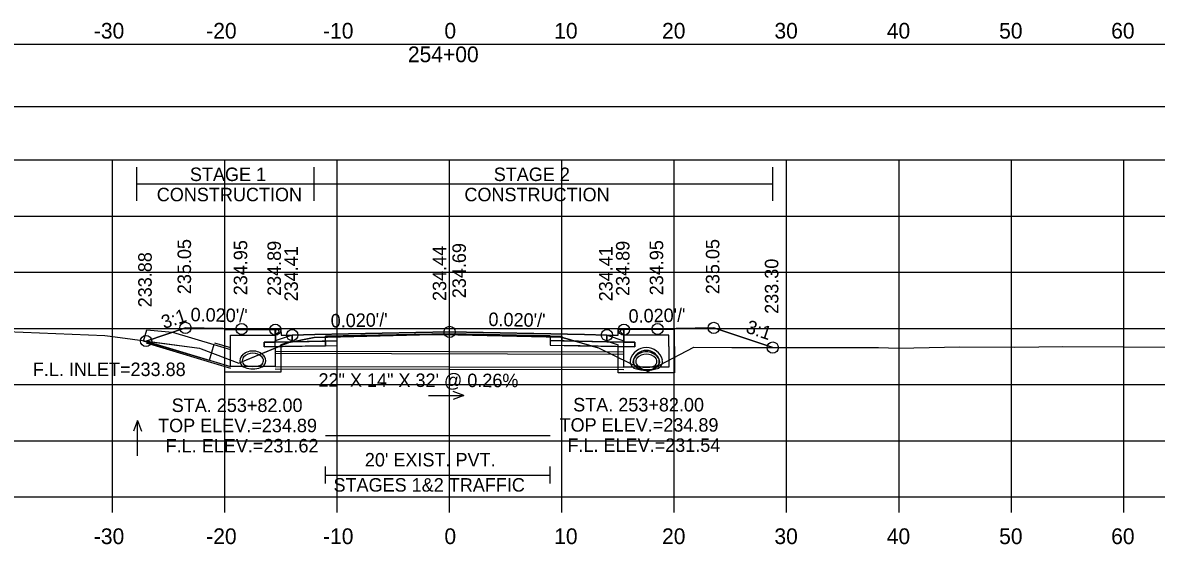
# Model space of a CAD drawing. Extents: x 1369627 to 1374022, y 380035 to 398173.
# Drawn here: x 1372060.5 to 1372161.4, y 391882.1 to 391928.6 of the extents above; entities that cross this region are included whole.
import ezdxf

# ---------------------------------------------------------------- set-up
doc = ezdxf.new("R2010")
doc.units = 0
for name, color, linetype in [('Default', 7, 'Continuous'), ('R_Alt Surface', 7, 'Continuous'), ('R_Axis', 7, 'Continuous'), ('R_Axis Annot', 7, 'Continuous'), ('R_Border Notes', 7, 'Continuous'), ('R_Drive', 7, 'Continuous'), ('R_Exist Surface', 7, 'Continuous'), ('R_Fin Surface', 7, 'Continuous'), ('R_Grid', 7, 'Continuous'), ('R_MOT', 7, 'Continuous'), ('R_No Plot', 7, 'Continuous'), ('R_Water', 7, 'Continuous'), ('R_Water Annot', 7, 'Continuous'), ('R_Xsect Elev', 7, 'Continuous'), ('R_Xsect Slope', 7, 'Continuous'), ('T_Vehicle Path Rt', 7, 'Continuous')]:
    doc.layers.add(name, color=color, linetype=linetype)

msp = doc.modelspace()

# ---------------------------------------------------------------- linework, layer by layer
at = {"layer": 'Default'}
for p, q in [((1372087.49, 391887.55), (1372087.49, 391889.05)), ((1372107.49, 391887.55), (1372107.49, 391889.05)), ((1372087.49, 391888.3), (1372107.49, 391888.3))]:
    msp.add_line(p, q, dxfattribs=at)
for points in [[(1371948.53, 391921.12), (1372248.53, 391921.12), (1372248.53, 391926.64), (1371948.53, 391926.64)], [(1372083.02, 391901.24), (1372083.52, 391901.24), (1372083.53, 391900.74), (1372084.53, 391900.76), (1372084.53, 391900.17), (1372083.03, 391900.14)], [(1372113.53, 391900.74), (1372113.54, 391901.24), (1372114.04, 391901.24), (1372114.03, 391900.14), (1372112.53, 391900.17), (1372112.53, 391900.76)]]:
    msp.add_lwpolyline(points, close=True, dxfattribs=at)
at = {"layer": 'R_Alt Surface'}
msp.add_lwpolyline([(1372083.03, 391901.24), (1372083.03, 391900.14), (1372084.53, 391900.17), (1372087.49, 391900.23), (1372087.49, 391900.65), (1372098.53, 391900.87), (1372107.49, 391900.69), (1372107.49, 391900.27), (1372112.53, 391900.17), (1372114.03, 391900.14), (1372114.03, 391901.24)], dxfattribs=at)
for points in [[(1372082.03, 391900.12), (1372083.03, 391900.14), (1372084.53, 391900.17), (1372087.49, 391900.23), (1372087.49, 391899.81), (1372082.03, 391899.7)], [(1372115.03, 391900.12), (1372114.03, 391900.14), (1372112.53, 391900.17), (1372107.49, 391900.27), (1372107.49, 391899.86), (1372115.03, 391899.7)]]:
    msp.add_lwpolyline(points, close=True, dxfattribs=at)
at = {"layer": 'R_Axis'}
for p, q in [((1371948.53, 391886.35), (1372248.53, 391886.35)), ((1372068.53, 391884.95), (1372068.53, 391886.35)), ((1372078.53, 391884.95), (1372078.53, 391886.35)), ((1372088.53, 391884.95), (1372088.53, 391886.35)), ((1372098.53, 391884.95), (1372098.53, 391886.35)), ((1372108.53, 391884.95), (1372108.53, 391886.35)), ((1372118.53, 391884.95), (1372118.53, 391886.35)), ((1372128.53, 391884.95), (1372128.53, 391886.35)), ((1372138.53, 391884.95), (1372138.53, 391886.35)), ((1372148.53, 391884.95), (1372148.53, 391886.35)), ((1372158.53, 391884.95), (1372158.53, 391886.35))]:
    msp.add_line(p, q, dxfattribs=at)
at = {"layer": 'R_Drive'}
msp.add_line((1372071.52, 391900.23), (1372079.02, 391897.97), dxfattribs=at)
for centre, radius, start, end in [((1372080.51, 391898.48), 0.646, 136.3515, 253.9529), ((1372080.51, 391898.48), 0.646, 136.3515, 253.9529), ((1372081.02, 391897.99), 1.35, 43.6485, 136.3515), ((1372081.02, 391897.99), 1.35, 43.6485, 136.3515), ((1372081.02, 391897.99), 1.15, 43.6485, 136.3515), ((1372081.02, 391897.99), 1.15, 43.6485, 136.3515), ((1372081.53, 391898.48), 0.646, 286.0471, 43.6485), ((1372081.53, 391898.48), 0.646, 286.0471, 43.6485), ((1372116.04, 391898.16), 1.48, 15.5772, 164.4228), ((1372116.04, 391898.16), 1.23, 15.5772, 164.4228), ((1372116.04, 391897.91), 1.35, 43.6485, 136.3515), ((1372116.04, 391897.91), 1.15, 43.6485, 136.3515), ((1372080.51, 391898.48), 0.438, 136.3515, 253.9529), ((1372080.51, 391898.48), 0.438, 136.3515, 253.9529), ((1372081.02, 391900.26), 2.29, 253.9529, 286.0471), ((1372081.02, 391900.26), 2.29, 253.9529, 286.0471), ((1372081.53, 391898.48), 0.438, 286.0471, 43.6485), ((1372081.53, 391898.48), 0.438, 286.0471, 43.6485), ((1372115.23, 391898.39), 0.635, 164.4228, 254.3087), ((1372115.23, 391898.39), 0.385, 164.4228, 254.3087), ((1372115.53, 391898.4), 0.646, 136.3515, 253.9529), ((1372115.53, 391898.4), 0.438, 136.3515, 253.9529), ((1372116.04, 391901.28), 3.39, 254.3087, 285.6913), ((1372116.04, 391900.18), 2.29, 253.9529, 286.0471), ((1372116.55, 391898.4), 0.438, 286.0471, 43.6485), ((1372116.55, 391898.4), 0.646, 286.0471, 43.6485), ((1372116.85, 391898.39), 0.385, 285.6913, 15.5772), ((1372116.85, 391898.39), 0.635, 285.6913, 15.5772), ((1372081.02, 391900.26), 2.5, 253.9529, 286.0471), ((1372081.02, 391900.26), 2.5, 253.9529, 286.0471), ((1372116.04, 391901.28), 3.64, 254.3087, 285.6913), ((1372116.04, 391900.18), 2.5, 253.9529, 286.0471)]:
    msp.add_arc(centre, radius, start, end, dxfattribs=at)
at = {"layer": 'R_Exist Surface'}
msp.add_lwpolyline([(1372050.38, 391901.42), (1372067.85, 391900.71), (1372068.33, 391900.66), (1372076.26, 391899.59), (1372076.43, 391899.52), (1372079.77, 391898.27), (1372080.11, 391898.4), (1372084.21, 391900.1), (1372085.89, 391900.42), (1372086.49, 391900.53), (1372097.03, 391900.8), (1372097.49, 391900.81), (1372097.95, 391900.8), (1372108.43, 391900.58), (1372108.98, 391900.43), (1372111.79, 391899.62), (1372114.58, 391898.26), (1372116.16, 391897.51), (1372117.22, 391898.08), (1372120.28, 391899.67), (1372123.66, 391899.65), (1372130.88, 391899.65), (1372136.7, 391899.65), (1372138.47, 391899.59), (1372143.95, 391899.7), (1372148.84, 391899.68), (1372153.1, 391899.75), (1372169.3, 391899.64)], dxfattribs=at)
at = {"layer": 'R_Fin Surface'}
msp.add_lwpolyline([(1372071.52, 391900.23), (1372075.02, 391901.4), (1372080.02, 391901.3), (1372083.02, 391901.24), (1372083.52, 391901.24), (1372083.53, 391900.74), (1372084.53, 391900.76), (1372086.53, 391900.8), (1372098.53, 391901.04), (1372110.53, 391900.8), (1372112.53, 391900.76), (1372113.53, 391900.74), (1372113.54, 391901.24), (1372114.04, 391901.24), (1372117.04, 391901.3), (1372122.04, 391901.4), (1372127.29, 391899.65)], dxfattribs=at)
at = {"layer": 'R_Grid'}
for p, q in [((1371948.53, 391916.35), (1372248.53, 391916.35)), ((1372068.53, 391886.35), (1372068.53, 391916.35)), ((1372078.53, 391886.35), (1372078.53, 391916.35)), ((1372088.53, 391886.35), (1372088.53, 391916.35)), ((1372098.53, 391886.35), (1372098.53, 391916.35)), ((1372108.53, 391886.35), (1372108.53, 391916.35)), ((1372118.53, 391886.35), (1372118.53, 391916.35)), ((1372128.53, 391886.35), (1372128.53, 391916.35)), ((1372138.53, 391886.35), (1372138.53, 391916.35)), ((1372148.53, 391886.35), (1372148.53, 391916.35)), ((1372158.53, 391886.35), (1372158.53, 391916.35)), ((1371948.53, 391911.35), (1372248.53, 391911.35)), ((1371948.53, 391906.35), (1372248.53, 391906.35)), ((1371948.53, 391901.35), (1372248.53, 391901.35)), ((1371948.53, 391896.35), (1372248.53, 391896.35)), ((1371948.53, 391891.35), (1372248.53, 391891.35)), ((1371948.53, 391886.35), (1372248.53, 391886.35))]:
    msp.add_line(p, q, dxfattribs=at)
at = {"layer": 'R_MOT'}
for p, q in [((1372070.7, 391912.71), (1372070.7, 391915.71)), ((1372086.49, 391912.71), (1372086.49, 391915.71)), ((1372127.29, 391912.71), (1372127.29, 391915.71)), ((1372070.7, 391914.21), (1372127.29, 391914.21))]:
    msp.add_line(p, q, dxfattribs=at)
at = {"layer": 'R_No Plot'}
for p, q in [((1372071.52, 391900.06), (1372079.02, 391897.8)), ((1372077.6, 391900.06), (1372079.02, 391899.64)), ((1372083.02, 391899.34), (1372114.04, 391899.26)), ((1372083.02, 391897.76), (1372114.04, 391897.68))]:
    msp.add_line(p, q, dxfattribs=at)
for points in [[(1372083.02, 391901.24), (1372083.03, 391900.14), (1372084.53, 391900.17), (1372088.53, 391900.25), (1372088.53, 391900.67), (1372098.53, 391900.87), (1372108.53, 391900.67), (1372108.53, 391900.25), (1372112.53, 391900.17), (1372114.03, 391900.14), (1372114.04, 391901.24)], [(1372087.49, 391891.81), (1372107.49, 391891.81)]]:
    msp.add_lwpolyline(points, dxfattribs=at)
for points in [[(1372098.53, 391901.04), (1372086.53, 391900.8), (1372084.53, 391900.76), (1372084.53, 391900.17), (1372088.53, 391900.25), (1372088.53, 391900.67), (1372098.53, 391900.87), (1372108.53, 391900.67), (1372108.53, 391900.25), (1372112.53, 391900.17), (1372112.53, 391900.76), (1372110.53, 391900.8)], [(1372088.53, 391900.25), (1372084.53, 391900.17), (1372083.03, 391900.14), (1372082.03, 391900.12), (1372082.03, 391899.7), (1372088.53, 391899.83)], [(1372108.53, 391900.25), (1372112.53, 391900.17), (1372114.03, 391900.14), (1372115.03, 391900.12), (1372115.03, 391899.7), (1372108.53, 391899.83)]]:
    msp.add_lwpolyline(points, close=True, dxfattribs=at)
for centre in [(1372075.02, 391901.4), (1372080.02, 391901.3), (1372083.02, 391901.24), (1372084.53, 391900.76), (1372098.53, 391901.04), (1372112.53, 391900.76), (1372114.04, 391901.24), (1372117.04, 391901.3), (1372122.04, 391901.4), (1372071.52, 391900.23), (1372127.29, 391899.65)]:
    msp.add_circle(centre, 0.5, dxfattribs=at)
at = {"layer": 'R_Water'}
for p, q in [((1372078.52, 391901.24), (1372083.27, 391901.24)), ((1372078.52, 391899.74), (1372078.52, 391901.24)), ((1372083.35, 391901.07), (1372083.02, 391900.74)), ((1372083.35, 391901.07), (1372083.27, 391901.24)), ((1372113.71, 391901.07), (1372113.79, 391901.24)), ((1372113.71, 391901.07), (1372114.04, 391900.74)), ((1372118.54, 391901.24), (1372113.79, 391901.24)), ((1372118.54, 391899.74), (1372118.54, 391901.24)), ((1372071.52, 391900.23), (1372079.02, 391897.97)), ((1372077.55, 391899.91), (1372079.02, 391899.47)), ((1372079.02, 391899.74), (1372079.02, 391900.74)), ((1372079.02, 391900.74), (1372083.02, 391900.74)), ((1372084.52, 391900.76), (1372083.02, 391900.24)), ((1372083.02, 391899.74), (1372083.02, 391900.24)), ((1372084.52, 391900.23), (1372083.52, 391899.88)), ((1372112.54, 391900.76), (1372114.04, 391900.24)), ((1372112.54, 391900.23), (1372113.54, 391899.88)), ((1372118.04, 391900.74), (1372114.04, 391900.74)), ((1372114.04, 391899.74), (1372114.04, 391900.24)), ((1372118.04, 391899.74), (1372118.04, 391900.74)), ((1372083.02, 391899.14), (1372114.04, 391899.06)), ((1372083.52, 391899.74), (1372083.52, 391899.88)), ((1372113.54, 391899.74), (1372113.54, 391899.88)), ((1372083.02, 391897.97), (1372114.04, 391897.89))]:
    msp.add_line(p, q, dxfattribs=at)
msp.add_lwpolyline([(1372077.55, 391899.91), (1372077.12, 391898.48), (1372071.3, 391900.23), (1372071.6, 391901.23), (1372073.88, 391901.02)], close=True, dxfattribs=at)
for points in [[(1372084.52, 391900.23), (1372084.52, 391900.76)], [(1372112.54, 391900.23), (1372112.54, 391900.76)], [(1372083.52, 391899.74), (1372083.52, 391897.47), (1372081.02, 391897.47), (1372078.52, 391897.47), (1372078.52, 391899.74)], [(1372083.02, 391899.74), (1372083.02, 391897.97), (1372081.02, 391897.97), (1372079.02, 391897.97), (1372079.02, 391899.74)], [(1372118.54, 391899.74), (1372118.54, 391897.39), (1372116.04, 391897.39), (1372113.54, 391897.39), (1372113.54, 391899.74)], [(1372118.04, 391899.74), (1372118.04, 391897.89), (1372116.04, 391897.89), (1372114.04, 391897.89), (1372114.04, 391899.74)]]:
    msp.add_lwpolyline(points, dxfattribs=at)
at = {"layer": 'R_Water Annot'}
for p, q in [((1372096.66, 391895.37), (1372099.8, 391895.37)), ((1372099.8, 391895.37), (1372098.84, 391895.72)), ((1372099.8, 391895.37), (1372098.84, 391895.02)), ((1372070.76, 391893.15), (1372070.41, 391892.19)), ((1372070.76, 391890.01), (1372070.76, 391893.15)), ((1372070.76, 391893.15), (1372071.11, 391892.19))]:
    msp.add_line(p, q, dxfattribs=at)
at = {"layer": 'R_Xsect Elev'}
msp.add_line((1372098.53, 391900.79), (1372098.53, 391910.79), dxfattribs=at)
at = {"layer": 'T_Vehicle Path Rt'}
for p, q in [((1372083.03, 391900.14), (1372083.02, 391901.24)), ((1372114.04, 391901.24), (1372114.03, 391900.14)), ((1372087.49, 391900.23), (1372084.59, 391900.17)), ((1372084.59, 391900.17), (1372087.49, 391900.23)), ((1372087.49, 391900.23), (1372087.49, 391900.56)), ((1372087.49, 391899.81), (1372087.49, 391900.23)), ((1372107.49, 391900.6), (1372107.49, 391900.69)), ((1372107.49, 391900.6), (1372107.49, 391900.27)), ((1372109.68, 391900.23), (1372107.49, 391900.27)), ((1372107.49, 391900.27), (1372109.68, 391900.23)), ((1372111.23, 391899.78), (1372109.68, 391900.23)), ((1372083.32, 391899.73), (1372082.03, 391899.7)), ((1372083.32, 391899.73), (1372087.49, 391899.81)), ((1372111.23, 391899.78), (1372111.79, 391899.62))]:
    msp.add_line(p, q, dxfattribs=at)
for points in [[(1372083.02, 391901.24), (1372080.02, 391901.3), (1372075.02, 391901.4), (1372071.52, 391900.23)], [(1372127.29, 391899.65), (1372122.04, 391901.4), (1372117.04, 391901.3), (1372114.04, 391901.24)], [(1372071.52, 391900.23), (1372076.26, 391899.59), (1372076.43, 391899.52), (1372079.77, 391898.27), (1372080.11, 391898.4), (1372082.9, 391899.56), (1372083.32, 391899.73)], [(1372082.03, 391899.7), (1372082.03, 391900.12), (1372083.03, 391900.14)], [(1372084.59, 391900.17), (1372084.53, 391900.16), (1372084.21, 391900.1), (1372083.32, 391899.73)], [(1372087.49, 391900.56), (1372086.49, 391900.53), (1372085.89, 391900.42), (1372084.59, 391900.17)], [(1372107.49, 391900.69), (1372098.53, 391900.87), (1372087.49, 391900.65), (1372087.49, 391900.56)], [(1372087.49, 391900.56), (1372097.03, 391900.8), (1372097.49, 391900.81), (1372097.95, 391900.8), (1372107.49, 391900.6)], [(1372109.68, 391900.23), (1372108.98, 391900.43), (1372108.43, 391900.58), (1372107.49, 391900.6)], [(1372107.49, 391900.27), (1372107.49, 391899.86), (1372111.23, 391899.78)], [(1372114.03, 391900.14), (1372115.03, 391900.12), (1372115.03, 391899.7), (1372111.23, 391899.78)], [(1372111.79, 391899.62), (1372114.58, 391898.26), (1372116.16, 391897.51), (1372117.22, 391898.08), (1372120.28, 391899.67), (1372123.66, 391899.65), (1372127.29, 391899.65)]]:
    msp.add_lwpolyline(points, dxfattribs=at)

# ---------------------------------------------------------------- texts
at = {"layer": 'R_Axis Annot'}
for s, height, p in [('-30', 1.4, (1372066.87, 391927.15)), ('-20', 1.4, (1372076.87, 391927.15)), ('-10', 1.4, (1372087.27, 391927.15)), ('0', 1.4, (1372098.07, 391927.15)), ('10', 1.4, (1372107.84, 391927.15)), ('20', 1.4, (1372117.44, 391927.15)), ('30', 1.4, (1372127.44, 391927.15)), ('40', 1.4, (1372137.44, 391927.15)), ('50', 1.4, (1372147.44, 391927.15)), ('60', 1.4, (1372157.41, 391927.15)), ('254+00', 1.4, (1372094.82, 391925.05)), ("20' EXIST. PVT.", 1.2, (1372090.99, 391889.06)), ('STAGES 1&2 TRAFFIC', 1.2, (1372088.2, 391886.82)), ('-30', 1.4, (1372066.87, 391882.15)), ('-20', 1.4, (1372076.87, 391882.15)), ('-10', 1.4, (1372087.27, 391882.15)), ('0', 1.4, (1372098.07, 391882.15)), ('10', 1.4, (1372107.84, 391882.15)), ('20', 1.4, (1372117.44, 391882.15)), ('30', 1.4, (1372127.44, 391882.15)), ('40', 1.4, (1372137.44, 391882.15)), ('50', 1.4, (1372147.44, 391882.15)), ('60', 1.4, (1372157.41, 391882.15))]:
    msp.add_text(s, height=height, dxfattribs=at).set_placement(p)
at = {"layer": 'R_Border Notes'}
msp.add_text('F.L. INLET=233.88', height=1.2, dxfattribs=at).set_placement((1372061.44, 391897.11))
at = {"layer": 'R_MOT'}
for s, p in [('STAGE 1', (1372075.42, 391914.47)), ('STAGE 2', (1372102.46, 391914.47)), ('CONSTRUCTION', (1372072.47, 391912.67)), ('CONSTRUCTION', (1372099.85, 391912.67))]:
    msp.add_text(s, height=1.2, dxfattribs=at).set_placement(p)
at = {"layer": 'R_Water Annot'}
msp.add_text('22" X 14" X 32\' @ 0.26%', height=1.2, rotation=359.851, dxfattribs=at).set_placement((1372086.86, 391896.16))
for s, p in [('STA. 253+82.00', (1372073.8, 391893.91)), ('STA. 253+82.00', (1372109.53, 391893.96)), ('TOP ELEV.=234.89', (1372072.59, 391892.11)), ('TOP ELEV.=234.89', (1372108.32, 391892.16)), ('F.L. ELEV.=231.62', (1372073.26, 391890.31)), ('F.L. ELEV.=231.54', (1372109.02, 391890.36))]:
    msp.add_text(s, height=1.2, dxfattribs=at).set_placement(p)
at = {"layer": 'R_Xsect Elev'}
for s, p in [('235.05', (1372075.52, 391904.4)), ('234.95', (1372080.52, 391904.3)), ('234.89', (1372083.52, 391904.24)), ('234.89', (1372114.54, 391904.24)), ('234.95', (1372117.54, 391904.3)), ('235.05', (1372122.54, 391904.4)), ('233.88', (1372072.02, 391903.23)), ('234.41', (1372085.03, 391903.76)), ('234.44', (1372098.23, 391903.79)), ('234.69', (1372099.98, 391904.04)), ('234.41', (1372113.03, 391903.76)), ('233.30', (1372127.79, 391902.65))]:
    msp.add_text(s, height=1.2, rotation=90, dxfattribs=at).set_placement(p)
at = {"layer": 'R_Xsect Slope'}
for s, rotation, p in [('3:1', 18.4332, (1372073.11, 391901.29)), ("0.020'/'", 358.8542, (1372075.47, 391901.99)), ("0.020'/'", 1.1458, (1372114.47, 391901.85)), ("0.020'/'", 1.1458, (1372087.96, 391901.43)), ("0.020'/'", 358.8542, (1372101.98, 391901.57)), ('3:1', 341.5668, (1372124.82, 391901))]:
    msp.add_text(s, height=1.2, rotation=rotation, dxfattribs=at).set_placement(p)

doc.saveas('drawing.dxf')
